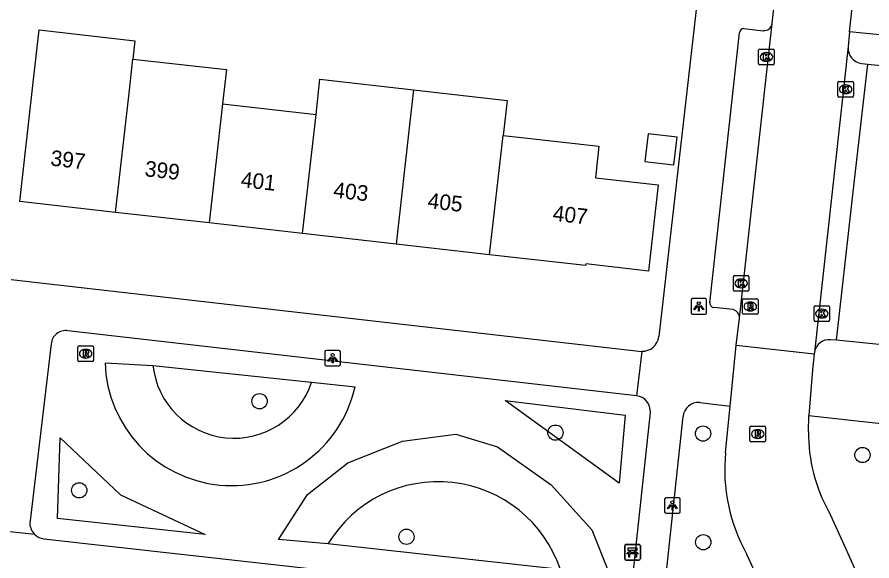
# Model space of a CAD drawing. Extents: x 161928 to 163055, y 386475 to 387428.
# Drawn here: x 162031.2 to 162086, y 386825.3 to 386860.2 of the extents above; entities that cross this region are included whole.
import ezdxf

# ---------------------------------------------------------------- set-up
doc = ezdxf.new("R2010")
doc.units = 0
for name, color, linetype in [('IMGEO_Bank', 7, 'Continuous'), ('IMGEO_Boom', 7, 'Continuous'), ('IMGEO_Groenvoorziening', 7, 'Continuous'), ('IMGEO_Kolk', 7, 'Continuous'), ('IMGEO_Lichtpunt', 7, 'Continuous'), ('IMGEO_Pand', 7, 'Continuous'), ('IMGEO_Pand_nummerreeks', 7, 'Continuous'), ('IMGEO_Rijbaan_lokaal_open', 7, 'Continuous'), ('IMGEO_Rioolput', 7, 'Continuous'), ('IMGEO_Voetpad_open', 7, 'Continuous')]:
    doc.layers.add(name, color=color, linetype=linetype)

msp = doc.modelspace()

# ---------------------------------------------------------------- linework, layer by layer
at = {"layer": 'IMGEO_Bank'}
for p, q in [((162070.265, 386826.357), (162071.106, 386826.357)), ((162071.106, 386826.357), (162070.265, 386826.357)), ((162070.19, 386825.432), (162070.19, 386826.273)), ((162070.19, 386826.273), (162070.19, 386825.432)), ((162070.887, 386825.755), (162070.494, 386825.755)), ((162070.499, 386825.863), (162070.499, 386825.969)), ((162070.543, 386825.969), (162070.543, 386825.863)), ((162070.831, 386825.975), (162070.549, 386825.975)), ((162070.549, 386825.857), (162070.831, 386825.857)), ((162070.837, 386825.863), (162070.837, 386825.969)), ((162070.881, 386825.969), (162070.881, 386825.863)), ((162071.19, 386826.282), (162071.19, 386825.441)), ((162071.19, 386825.441), (162071.19, 386826.282)), ((162071.115, 386825.357), (162070.274, 386825.357)), ((162070.274, 386825.357), (162071.115, 386825.357))]:
    msp.add_line(p, q, dxfattribs=at)
for points in [[(162070.437, 386825.755), (162070.295, 386825.755), (162070.407, 386825.857), (162070.493, 386825.857)], [(162070.493, 386825.975), (162070.407, 386825.975), (162070.407, 386826.136), (162070.97, 386826.136), (162070.97, 386825.975), (162070.887, 386825.975)], [(162070.487, 386825.748), (162070.487, 386825.541), (162070.444, 386825.541), (162070.444, 386825.748)], [(162070.887, 386825.857), (162070.97, 386825.857), (162071.082, 386825.755), (162070.943, 386825.755)], [(162070.937, 386825.748), (162070.937, 386825.541), (162070.893, 386825.541), (162070.893, 386825.748)]]:
    msp.add_lwpolyline(points, dxfattribs=at)
for centre, radius, start, end in [((162070.268, 386826.279), 0.0779, 92.4484, 184.2845), ((162070.268, 386826.279), 0.0779, 92.4484, 184.2845), ((162071.112, 386826.279), 0.0779, 2.4484, 94.2845), ((162071.112, 386826.279), 0.0779, 2.4484, 94.2845), ((162070.437, 386825.748), 0.00671, 2.8957, 87.1043), ((162070.494, 386825.748), 0.00671, 92.8957, 177.1043), ((162070.492, 386825.968), 0.00671, 2.8957, 87.1043), ((162070.492, 386825.864), 0.00671, 272.8957, 357.1043), ((162070.549, 386825.968), 0.00671, 92.8957, 177.1043), ((162070.549, 386825.864), 0.00671, 182.8957, 267.1043), ((162070.831, 386825.968), 0.00671, 2.8957, 87.1043), ((162070.831, 386825.864), 0.00671, 272.8957, 357.1043), ((162070.888, 386825.968), 0.00671, 92.8957, 177.1043), ((162070.888, 386825.864), 0.00671, 182.8957, 267.1043), ((162070.886, 386825.748), 0.00671, 2.8957, 87.1043), ((162070.943, 386825.748), 0.00671, 92.8957, 177.1043), ((162070.268, 386825.435), 0.0779, 182.4484, 274.2845), ((162070.268, 386825.435), 0.0779, 182.4484, 274.2845), ((162071.112, 386825.435), 0.0779, 272.4484, 4.2845), ((162071.112, 386825.435), 0.0779, 272.4484, 4.2845)]:
    msp.add_arc(centre, radius, start, end, dxfattribs=at)
at = {"layer": 'IMGEO_Boom'}
for centre in [(162046.778, 386835.537), (162065.748, 386833.526), (162075.211, 386833.465), (162085.429, 386832.092), (162035.212, 386829.827), (162056.197, 386826.85), (162075.226, 386826.498)]:
    msp.add_circle(centre, 0.489, dxfattribs=at)
at = {"layer": 'IMGEO_Groenvoorziening'}
for points in [[(162036.873, 386838.005), (162039.941, 386837.825)], [(162039.941, 386837.825), (162050.111, 386836.767)], [(162050.111, 386836.767), (162052.899, 386836.454)], [(162069.836, 386830.289), (162062.519, 386835.584), (162070.223, 386834.649), (162069.836, 386830.289)], [(162051.161, 386826.393), (162047.983, 386826.676), (162049.842, 386829.558), (162052.445, 386831.584), (162055.939, 386832.978), (162059.359, 386833.42), (162062.03, 386832.614), (162065.483, 386830.19), (162068.07, 386827.296), (162069.211, 386824.461), (162066.065, 386824.742)], [(162043.29, 386826.985), (162033.817, 386828.024), (162033.987, 386833.202), (162037.862, 386829.533), (162043.29, 386826.985)], [(162066.065, 386824.742), (162051.161, 386826.393)]]:
    msp.add_lwpolyline(points, dxfattribs=at)
for centre, radius, start, end in [((162044.984, 386838.245), 8.115, 181.6974, 347.2469), ((162045.141, 386838.398), 5.231, 186.2842, 341.8374), ((162058.231, 386822.121), 8.261, 18.501, 148.8566)]:
    msp.add_arc(centre, radius, start, end, dxfattribs=at)
at = {"layer": 'IMGEO_Kolk'}
for p, q in [((162078.85, 386858.116), (162079.702, 386858.116)), ((162078.775, 386857.19), (162078.775, 386858.042)), ((162079.263, 386857.896), (162079.288, 386857.896)), ((162079.776, 386858.042), (162079.776, 386857.19)), ((162079.702, 386857.116), (162078.85, 386857.116)), ((162079.286, 386857.336), (162079.261, 386857.336)), ((162083.852, 386855.119), (162083.852, 386855.971)), ((162083.927, 386856.045), (162084.779, 386856.045)), ((162084.853, 386855.971), (162084.853, 386855.119)), ((162084.34, 386855.825), (162084.365, 386855.825)), ((162084.779, 386855.045), (162083.927, 386855.045)), ((162084.363, 386855.265), (162084.338, 386855.265)), ((162077.153, 386842.668), (162077.153, 386843.52)), ((162077.228, 386843.594), (162078.08, 386843.594)), ((162077.641, 386843.374), (162077.666, 386843.374)), ((162078.154, 386843.52), (162078.154, 386842.668)), ((162077.664, 386842.814), (162077.639, 386842.814)), ((162078.08, 386842.594), (162077.228, 386842.594)), ((162082.402, 386841.657), (162083.254, 386841.657)), ((162082.327, 386840.731), (162082.327, 386841.583)), ((162082.815, 386841.437), (162082.84, 386841.437)), ((162083.328, 386841.583), (162083.328, 386840.731)), ((162083.254, 386840.657), (162082.402, 386840.657)), ((162082.838, 386840.877), (162082.813, 386840.877))]:
    msp.add_line(p, q, dxfattribs=at)
for points in [[(162078.85, 386858.116), (162079.702, 386858.116)], [(162078.775, 386857.19), (162078.775, 386858.042)], [(162079.096, 386857.816), (162079.219, 386857.816), (162079.219, 386857.665), (162079.349, 386857.816), (162079.513, 386857.816), (162079.367, 386857.665), (162079.52, 386857.416), (162079.368, 386857.416), (162079.283, 386857.58), (162079.219, 386857.513), (162079.219, 386857.416), (162079.096, 386857.416), (162079.096, 386857.816)], [(162079.776, 386858.042), (162079.776, 386857.19)], [(162079.702, 386857.116), (162078.85, 386857.116)], [(162083.852, 386855.119), (162083.852, 386855.971)], [(162083.927, 386856.045), (162084.779, 386856.045)], [(162084.853, 386855.971), (162084.853, 386855.119)], [(162084.173, 386855.745), (162084.296, 386855.745), (162084.296, 386855.594), (162084.426, 386855.745), (162084.59, 386855.745), (162084.444, 386855.594), (162084.597, 386855.345), (162084.445, 386855.345), (162084.36, 386855.509), (162084.296, 386855.442), (162084.296, 386855.345), (162084.173, 386855.345), (162084.173, 386855.745)], [(162084.779, 386855.045), (162083.927, 386855.045)], [(162077.153, 386842.668), (162077.153, 386843.52)], [(162077.228, 386843.594), (162078.08, 386843.594)], [(162077.474, 386843.294), (162077.597, 386843.294), (162077.597, 386843.143), (162077.727, 386843.294), (162077.891, 386843.294), (162077.745, 386843.143), (162077.898, 386842.894), (162077.746, 386842.894), (162077.661, 386843.058), (162077.597, 386842.991), (162077.597, 386842.894), (162077.474, 386842.894), (162077.474, 386843.294)], [(162078.154, 386843.52), (162078.154, 386842.668)], [(162078.08, 386842.594), (162077.228, 386842.594)], [(162082.402, 386841.657), (162083.254, 386841.657)], [(162082.327, 386840.731), (162082.327, 386841.583)], [(162082.648, 386841.357), (162082.771, 386841.357), (162082.771, 386841.206), (162082.901, 386841.357), (162083.065, 386841.357), (162082.919, 386841.206), (162083.072, 386840.957), (162082.92, 386840.957), (162082.835, 386841.121), (162082.771, 386841.054), (162082.771, 386840.957), (162082.648, 386840.957), (162082.648, 386841.357)], [(162083.328, 386841.583), (162083.328, 386840.731)], [(162083.254, 386840.657), (162082.402, 386840.657)]]:
    msp.add_lwpolyline(points, dxfattribs=at)
for centre, start, end in [((162078.852, 386858.04), 91.552, 178.448), ((162078.852, 386858.04), 91.552, 178.448), ((162079.7, 386858.04), 1.552, 88.448), ((162079.7, 386858.04), 1.552, 88.448), ((162078.852, 386857.192), 181.552, 268.448), ((162078.852, 386857.192), 181.552, 268.448), ((162079.7, 386857.192), 271.552, 358.448), ((162079.7, 386857.192), 271.552, 358.448), ((162083.929, 386855.969), 91.552, 178.448), ((162083.929, 386855.969), 91.552, 178.448), ((162084.777, 386855.969), 1.552, 88.448), ((162084.777, 386855.969), 1.552, 88.448), ((162083.929, 386855.121), 181.552, 268.448), ((162083.929, 386855.121), 181.552, 268.448), ((162084.777, 386855.121), 271.552, 358.448), ((162084.777, 386855.121), 271.552, 358.448), ((162077.23, 386843.518), 91.552, 178.448), ((162077.23, 386843.518), 91.552, 178.448), ((162078.078, 386843.518), 1.552, 88.448), ((162078.078, 386843.518), 1.552, 88.448), ((162077.23, 386842.67), 181.552, 268.448), ((162077.23, 386842.67), 181.552, 268.448), ((162078.078, 386842.67), 271.552, 358.448), ((162078.078, 386842.67), 271.552, 358.448), ((162082.404, 386841.581), 91.552, 178.448), ((162082.404, 386841.581), 91.552, 178.448), ((162083.252, 386841.581), 1.552, 88.448), ((162083.252, 386841.581), 1.552, 88.448), ((162082.404, 386840.733), 181.552, 268.448), ((162082.404, 386840.733), 181.552, 268.448), ((162083.252, 386840.733), 271.552, 358.448), ((162083.252, 386840.733), 271.552, 358.448)]:
    msp.add_arc(centre, 0.0765, start, end, dxfattribs=at)
for centre, major_axis, ratio, start_param, end_param in [((162079.262, 386857.616), (-0.387, 0.002), 0.722429, 4.712389, 7.853982), ((162079.287, 386857.616), (-0.39, 0.002), 0.717154, 1.570796, 4.712389), ((162084.339, 386855.545), (-0.387, 0.002), 0.722429, 4.712389, 7.853982), ((162084.364, 386855.545), (-0.39, 0.002), 0.717154, 1.570796, 4.712389), ((162077.64, 386843.094), (-0.387, 0.002), 0.722429, 4.712389, 7.853982), ((162077.665, 386843.094), (-0.39, 0.002), 0.717154, 1.570796, 4.712389), ((162082.814, 386841.157), (-0.387, 0.002), 0.722429, 4.712389, 7.853982), ((162082.839, 386841.157), (-0.39, 0.002), 0.717154, 1.570796, 4.712389)]:
    msp.add_ellipse(centre, major_axis=major_axis, ratio=ratio, start_param=start_param, end_param=end_param, dxfattribs=at)
at = {"layer": 'IMGEO_Lichtpunt'}
for p, q in [((162074.441, 386842.025), (162074.441, 386841.218)), ((162074.441, 386842.025), (162074.441, 386841.218)), ((162075.343, 386842.12), (162074.535, 386842.12)), ((162075.343, 386842.12), (162074.535, 386842.12)), ((162075.437, 386841.218), (162075.437, 386842.025)), ((162075.437, 386841.218), (162075.437, 386842.025)), ((162074.535, 386841.124), (162075.343, 386841.124)), ((162074.535, 386841.124), (162075.343, 386841.124)), ((162050.964, 386838.707), (162050.964, 386837.9)), ((162050.964, 386838.707), (162050.964, 386837.9)), ((162051.866, 386838.802), (162051.058, 386838.802)), ((162051.866, 386838.802), (162051.058, 386838.802)), ((162051.96, 386837.9), (162051.96, 386838.707)), ((162051.96, 386837.9), (162051.96, 386838.707)), ((162051.058, 386837.806), (162051.866, 386837.806)), ((162051.058, 386837.806), (162051.866, 386837.806)), ((162072.747, 386829.258), (162072.747, 386828.451)), ((162072.747, 386829.258), (162072.747, 386828.451)), ((162073.649, 386829.353), (162072.841, 386829.353)), ((162073.649, 386829.353), (162072.841, 386829.353)), ((162073.743, 386828.451), (162073.743, 386829.258)), ((162073.743, 386828.451), (162073.743, 386829.258)), ((162072.841, 386828.357), (162073.649, 386828.357)), ((162072.841, 386828.357), (162073.649, 386828.357))]:
    msp.add_line(p, q, dxfattribs=at)
for points in [[(162074.815, 386841.689), (162074.854, 386841.661), (162074.666, 386841.399), (162074.628, 386841.426), (162074.815, 386841.689)], [(162074.917, 386841.641), (162074.964, 386841.641), (162074.964, 386841.319), (162074.917, 386841.319), (162074.917, 386841.641)], [(162075.027, 386841.661), (162075.065, 386841.688), (162075.252, 386841.426), (162075.213, 386841.398), (162075.027, 386841.661)], [(162051.338, 386838.371), (162051.377, 386838.343), (162051.189, 386838.081), (162051.151, 386838.108), (162051.338, 386838.371)], [(162051.55, 386838.343), (162051.588, 386838.37), (162051.775, 386838.108), (162051.736, 386838.08), (162051.55, 386838.343)], [(162051.44, 386838.323), (162051.487, 386838.323), (162051.487, 386838.001), (162051.44, 386838.001), (162051.44, 386838.323)], [(162073.121, 386828.922), (162073.16, 386828.894), (162072.972, 386828.632), (162072.934, 386828.659), (162073.121, 386828.922)], [(162073.223, 386828.874), (162073.27, 386828.874), (162073.27, 386828.552), (162073.223, 386828.552), (162073.223, 386828.874)], [(162073.333, 386828.894), (162073.371, 386828.921), (162073.558, 386828.659), (162073.519, 386828.631), (162073.333, 386828.894)]]:
    msp.add_lwpolyline(points, dxfattribs=at)
for centre in [(162074.94, 386841.823), (162051.463, 386838.505), (162073.246, 386829.056)]:
    msp.add_circle(centre, 0.0994, dxfattribs=at)
for centre, start, end in [((162074.535, 386842.025), 90, 180), ((162074.535, 386842.025), 90, 180), ((162075.343, 386842.025), 0, 90), ((162075.343, 386842.025), 0, 90), ((162074.535, 386841.218), 180, 270), ((162074.535, 386841.218), 180, 270), ((162075.343, 386841.218), 270, 0), ((162075.343, 386841.218), 270, 360), ((162051.058, 386838.707), 90, 180), ((162051.058, 386838.707), 90, 180), ((162051.866, 386838.707), 0, 90), ((162051.866, 386838.707), 0, 90), ((162051.058, 386837.9), 180, 270), ((162051.058, 386837.9), 180, 270), ((162051.866, 386837.9), 270, 0), ((162051.866, 386837.9), 270, 360), ((162072.841, 386829.258), 90, 180), ((162072.841, 386829.258), 90, 180), ((162073.649, 386829.258), 0, 90), ((162073.649, 386829.258), 0, 90), ((162072.841, 386828.451), 180, 270), ((162072.841, 386828.451), 180, 270), ((162073.649, 386828.451), 270, 0), ((162073.649, 386828.451), 270, 360)]:
    msp.add_arc(centre, 0.0946, start, end, dxfattribs=at)
at = {"layer": 'IMGEO_Pand'}
for points in [[(162037.544, 386847.644), (162031.399, 386848.338), (162031.96, 386853.307), (162032.262, 386855.979), (162032.642, 386859.344), (162038.786, 386858.65), (162038.654, 386857.482)], [(162037.544, 386847.644), (162038.406, 386855.285), (162038.654, 386857.482)], [(162038.654, 386857.482), (162044.65, 386856.806), (162044.402, 386854.609)], [(162050.398, 386853.932), (162050.648, 386856.18), (162056.654, 386855.501)], [(162056.654, 386855.501), (162056.394, 386853.255), (162055.532, 386845.614)], [(162056.654, 386855.501), (162062.645, 386854.825), (162062.391, 386852.578)], [(162044.402, 386854.609), (162043.54, 386846.968)], [(162044.402, 386854.609), (162050.398, 386853.932)], [(162049.536, 386846.291), (162050.398, 386853.932)], [(162073.547, 386852.468), (162071.689, 386852.677), (162071.489, 386850.9), (162073.347, 386850.691), (162073.547, 386852.468)], [(162062.391, 386852.578), (162063.57, 386852.445), (162068.538, 386851.884), (162068.31, 386849.858), (162072.335, 386849.404), (162071.712, 386843.889), (162067.687, 386844.343), (162067.675, 386844.243), (162061.528, 386844.937)], [(162061.528, 386844.937), (162062.391, 386852.578)], [(162043.54, 386846.968), (162037.544, 386847.644)], [(162049.536, 386846.291), (162043.54, 386846.968)], [(162055.532, 386845.614), (162049.536, 386846.291)], [(162061.528, 386844.937), (162055.532, 386845.614)]]:
    msp.add_lwpolyline(points, dxfattribs=at)
at = {"layer": 'IMGEO_Rijbaan_lokaal_open'}
for points in [[(162084.603, 386859.23), (162086.247, 386874.125)], [(162079.639, 386859.749), (162079.983, 386862.893), (162080.511, 386867.872), (162080.519, 386868.055)], [(162077.54, 386840.863), (162079.639, 386859.749)], [(162084.603, 386859.23), (162084.512, 386858.277)], [(162084.512, 386858.277), (162082.353, 386838.678)], [(162083.771, 386839.458), (162084.931, 386849.71), (162085.772, 386857.147)], [(162085.386, 386857.195), (162085.772, 386857.147)], [(162077.331, 386839.125), (162077.54, 386840.863)], [(162083.771, 386839.458), (162083.405, 386839.482)], [(162076.943, 386835.222), (162077.331, 386839.125)], [(162077.331, 386839.125), (162082.343, 386838.587)], [(162082.343, 386838.587), (162082.233, 386837.559), (162081.998, 386834.634)], [(162082.353, 386838.678), (162082.343, 386838.587)], [(162076.652, 386832.25), (162076.943, 386835.222)], [(162081.969, 386833.593), (162081.998, 386834.634)], [(162085.013, 386824.668), (162084.285, 386826.288), (162083.287, 386828.448)], [(162079.834, 386821.507), (162079.039, 386823.503), (162078.02, 386825.713)]]:
    msp.add_lwpolyline(points, dxfattribs=at)
for centre, radius, start, end in [((162085.492, 386858.175), 0.986, 174.0619, 263.7981), ((162083.302, 386838.527), 0.961, 83.8451, 170.9332), ((162092.343, 386833.509), 10.375, 179.5378, 209.1993), ((162087.789, 386831.169), 11.189, 174.4556, 209.1838)]:
    msp.add_arc(centre, radius, start, end, dxfattribs=at)
at = {"layer": 'IMGEO_Rioolput'}
for p, q in [((162077.741, 386841.186), (162077.741, 386842.038)), ((162077.816, 386842.112), (162078.668, 386842.112)), ((162078.229, 386841.892), (162078.254, 386841.892)), ((162078.742, 386842.038), (162078.742, 386841.186)), ((162078.668, 386841.112), (162077.816, 386841.112)), ((162078.252, 386841.332), (162078.227, 386841.332)), ((162035.127, 386838.158), (162035.127, 386839.01)), ((162035.202, 386839.084), (162036.054, 386839.084)), ((162036.128, 386839.01), (162036.128, 386838.158)), ((162035.615, 386838.864), (162035.64, 386838.864)), ((162036.054, 386838.084), (162035.202, 386838.084)), ((162035.638, 386838.304), (162035.613, 386838.304)), ((162078.218, 386833.01), (162078.218, 386833.862)), ((162078.293, 386833.936), (162079.145, 386833.936)), ((162078.706, 386833.716), (162078.731, 386833.716)), ((162079.219, 386833.862), (162079.219, 386833.01)), ((162079.145, 386832.936), (162078.293, 386832.936)), ((162078.729, 386833.156), (162078.704, 386833.156))]:
    msp.add_line(p, q, dxfattribs=at)
for points in [[(162077.741, 386841.186), (162077.741, 386842.038)], [(162077.816, 386842.112), (162078.668, 386842.112)], [(162078.33, 386841.81), (162078.078, 386841.812), (162078.078, 386841.412)], [(162078.256, 386841.731), (162078.202, 386841.731), (162078.202, 386841.65)], [(162078.202, 386841.65), (162078.254, 386841.65)], [(162078.742, 386842.038), (162078.742, 386841.186)], [(162078.668, 386841.112), (162077.816, 386841.112)], [(162078.078, 386841.412), (162078.202, 386841.412), (162078.202, 386841.574), (162078.213, 386841.574)], [(162078.26, 386841.545), (162078.331, 386841.412), (162078.471, 386841.412), (162078.406, 386841.538)], [(162035.127, 386838.158), (162035.127, 386839.01)], [(162035.202, 386839.084), (162036.054, 386839.084)], [(162036.128, 386839.01), (162036.128, 386838.158)], [(162035.716, 386838.782), (162035.464, 386838.784), (162035.464, 386838.384)], [(162035.464, 386838.384), (162035.588, 386838.384), (162035.588, 386838.546), (162035.599, 386838.546)], [(162035.642, 386838.703), (162035.588, 386838.703), (162035.588, 386838.622)], [(162035.588, 386838.622), (162035.64, 386838.622)], [(162035.646, 386838.517), (162035.717, 386838.384), (162035.857, 386838.384), (162035.792, 386838.51)], [(162036.054, 386838.084), (162035.202, 386838.084)], [(162078.218, 386833.01), (162078.218, 386833.862)], [(162078.293, 386833.936), (162079.145, 386833.936)], [(162078.807, 386833.634), (162078.555, 386833.636), (162078.555, 386833.236)], [(162078.733, 386833.555), (162078.679, 386833.555), (162078.679, 386833.474)], [(162078.679, 386833.474), (162078.731, 386833.474)], [(162079.219, 386833.862), (162079.219, 386833.01)], [(162079.145, 386832.936), (162078.293, 386832.936)], [(162078.555, 386833.236), (162078.679, 386833.236), (162078.679, 386833.398), (162078.69, 386833.398)], [(162078.737, 386833.369), (162078.808, 386833.236), (162078.948, 386833.236), (162078.883, 386833.362)]]:
    msp.add_lwpolyline(points, dxfattribs=at)
for centre, radius, start, end in [((162077.818, 386842.036), 0.0765, 91.552, 178.448), ((162077.818, 386842.036), 0.0765, 91.552, 178.448), ((162078.238, 386841.839), 0.19, 274.7715, 282.9687), ((162078.262, 386841.635), 0.0964, 77.0061, 93.1865), ((162078.276, 386841.692), 0.0378, 276.6634, 79.6772), ((162078.329, 386841.7), 0.109, 350.3612, 89.416), ((162078.327, 386841.7), 0.112, 277.5842, 350.9817), ((162078.666, 386842.036), 0.0765, 1.552, 88.448), ((162078.666, 386842.036), 0.0765, 1.552, 88.448), ((162077.818, 386841.188), 0.0765, 181.552, 268.448), ((162077.818, 386841.188), 0.0765, 181.552, 268.448), ((162078.212, 386841.521), 0.0533, 26.0293, 88.6989), ((162078.311, 386841.485), 0.108, 29.5134, 73.7905), ((162078.666, 386841.188), 0.0765, 271.552, 358.448), ((162078.666, 386841.188), 0.0765, 271.552, 358.448), ((162035.204, 386839.008), 0.0765, 91.552, 178.448), ((162035.204, 386839.008), 0.0765, 91.552, 178.448), ((162036.052, 386839.008), 0.0765, 1.552, 88.448), ((162036.052, 386839.008), 0.0765, 1.552, 88.448), ((162035.598, 386838.493), 0.0533, 26.0293, 88.6989), ((162035.624, 386838.811), 0.19, 274.7715, 282.9687), ((162035.648, 386838.607), 0.0964, 77.0061, 93.1865), ((162035.662, 386838.664), 0.0378, 276.6634, 79.6772), ((162035.715, 386838.672), 0.109, 350.3612, 89.416), ((162035.713, 386838.672), 0.112, 277.5842, 350.9817), ((162035.697, 386838.457), 0.108, 29.5134, 73.7905), ((162035.204, 386838.16), 0.0765, 181.552, 268.448), ((162035.204, 386838.16), 0.0765, 181.552, 268.448), ((162036.052, 386838.16), 0.0765, 271.552, 358.448), ((162036.052, 386838.16), 0.0765, 271.552, 358.448), ((162078.295, 386833.86), 0.0765, 91.552, 178.448), ((162078.295, 386833.86), 0.0765, 91.552, 178.448), ((162078.715, 386833.663), 0.19, 274.7715, 282.9687), ((162078.739, 386833.459), 0.0964, 77.0061, 93.1865), ((162078.753, 386833.516), 0.0378, 276.6634, 79.6772), ((162078.806, 386833.524), 0.109, 350.3612, 89.416), ((162078.804, 386833.524), 0.112, 277.5842, 350.9817), ((162078.788, 386833.309), 0.108, 29.5134, 73.7905), ((162079.143, 386833.86), 0.0765, 1.552, 88.448), ((162079.143, 386833.86), 0.0765, 1.552, 88.448), ((162078.295, 386833.012), 0.0765, 181.552, 268.448), ((162078.295, 386833.012), 0.0765, 181.552, 268.448), ((162078.689, 386833.345), 0.0533, 26.0293, 88.6989), ((162079.143, 386833.012), 0.0765, 271.552, 358.448), ((162079.143, 386833.012), 0.0765, 271.552, 358.448)]:
    msp.add_arc(centre, radius, start, end, dxfattribs=at)
for centre, major_axis, ratio, start_param, end_param in [((162078.228, 386841.612), (-0.387, 0.002), 0.722429, 4.712389, 7.853982), ((162078.253, 386841.612), (-0.39, 0.002), 0.717154, 1.570796, 4.712389), ((162035.614, 386838.584), (-0.387, 0.002), 0.722429, 4.712389, 7.853982), ((162035.639, 386838.584), (-0.39, 0.002), 0.717154, 1.570796, 4.712389), ((162078.705, 386833.436), (-0.387, 0.002), 0.722429, 4.712389, 7.853982), ((162078.73, 386833.436), (-0.39, 0.002), 0.717154, 1.570796, 4.712389)]:
    msp.add_ellipse(centre, major_axis=major_axis, ratio=ratio, start_param=start_param, end_param=end_param, dxfattribs=at)
at = {"layer": 'IMGEO_Voetpad_open'}
for points in [[(162074.895, 386861.796), (162072.375, 386839.683)], [(162075.645, 386841.854), (162077.545, 386859.169)], [(162077.824, 386859.436), (162079.075, 386859.299)], [(162091.479, 386858.53), (162084.603, 386859.23)], [(162085.772, 386857.147), (162090.621, 386856.66)], [(162030.856, 386843.347), (162071.281, 386838.739)], [(162077.143, 386841.421), (162075.903, 386841.543)], [(162070.939, 386835.89), (162034.487, 386840.058)], [(162088.588, 386838.969), (162083.771, 386839.458)], [(162033.411, 386839.215), (162032.043, 386827.709)], [(162071.281, 386838.739), (162070.939, 386835.89)], [(162074.996, 386835.46), (162076.943, 386835.222)], [(162070.613, 386823.513), (162071.832, 386834.814)], [(162072.727, 386823.241), (162073.927, 386834.558)], [(162081.998, 386834.634), (162088.742, 386833.875)], [(162032.371, 386826.994), (162028.534, 386827.393)], [(162032.939, 386826.717), (162069.513, 386822.645)]]:
    msp.add_lwpolyline(points, dxfattribs=at)
for centre, radius, start, end in [((162079.114, 386859.829), 0.531, 265.8112, 351.3596), ((162077.825, 386859.156), 0.28, 90.2182, 177.2637), ((162075.95, 386841.845), 0.306, 178.2835, 261.0735), ((162076.996, 386840.896), 0.545, 356.5193, 74.3421), ((162034.345, 386839.131), 0.937, 81.2732, 174.8812), ((162071.309, 386839.813), 1.074, 268.5203, 353.0607), ((162070.828, 386834.889), 1.007, 355.7298, 83.6505), ((162074.93, 386834.454), 1.008, 86.2336, 174.0803), ((162033.091, 386827.757), 1.049, 182.6263, 226.6595), ((162033.093, 386827.754), 1.049, 226.4639, 261.5413)]:
    msp.add_arc(centre, radius, start, end, dxfattribs=at)

# ---------------------------------------------------------------- texts
at = {"layer": 'IMGEO_Pand_nummerreeks'}
for s, rotation, p in [('397', 353.56, (162033.334, 386850.655)), ('399', 353.56, (162039.38, 386849.973)), ('401', 353.5595, (162045.539, 386849.277)), ('403', 353.5595, (162051.472, 386848.608)), ('405', 353.5595, (162057.518, 386847.925)), ('407', 353.5645, (162065.538, 386847.121))]:
    msp.add_text(s, height=1, rotation=rotation, dxfattribs=at).set_placement(p)

doc.saveas('drawing.dxf')
